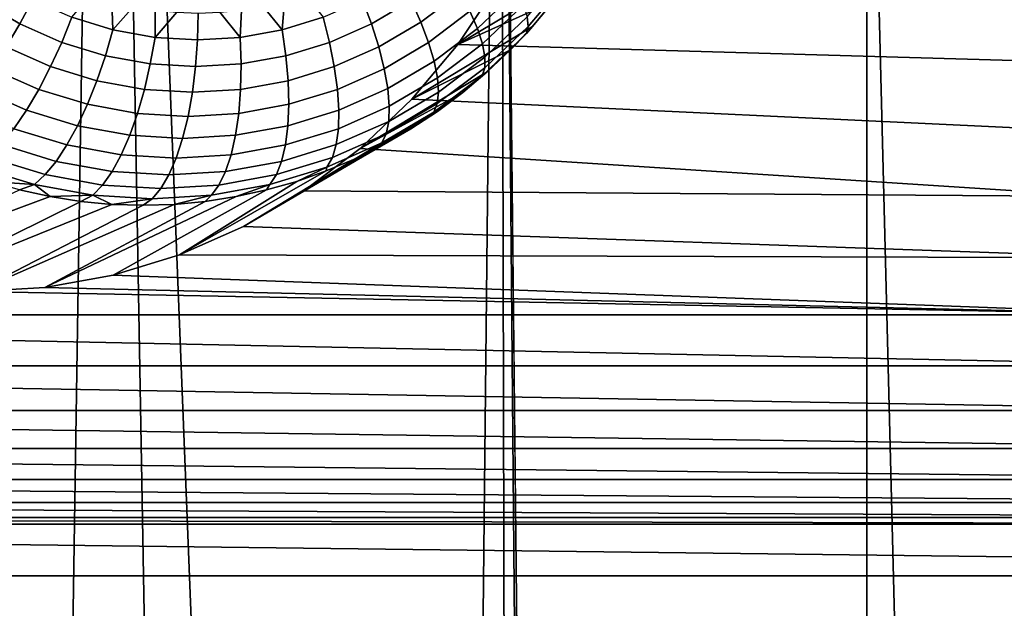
# Model space of a CAD drawing. Header units: metres. Extents: x -22 to 239, y -22 to 22.
# Tile 307 of 325: x 221.487 to 223.002, y 9.014 to 9.918. Entities that reach past the tile are written whole.
import ezdxf

# ---------------------------------------------------------------- set-up
doc = ezdxf.new("R2010")
doc.units = ezdxf.units.M
doc.layers.add('solid_10_151_033_XXX', color=7, linetype='CONTINUOUS')

msp = doc.modelspace()

# ---------------------------------------------------------------- linework, layer by layer
at = {"layer": 'solid_10_151_033_XXX'}
for points in [[(221.212708, 5.936373, 229.080505), (221.509644, 5.124736, 229.188583), (221.620392, 12.300325, 229.228882), (220.974655, 13.066288, 228.993851)], [(221.509644, 5.124736, 229.188583), (221.762543, 4.296438, 229.280624), (221.620392, 12.300325, 229.228882)], [(221.970612, 3.454071, 229.356354), (222.133148, 2.600451, 229.415512), (222.226196, 11.498304, 229.449387), (221.620392, 12.300325, 229.228882)], [(221.762543, 4.296438, 229.280624), (221.970612, 3.454071, 229.356354), (221.620392, 12.300325, 229.228882)], [(222.133148, 2.600451, 229.415512), (222.249619, 1.738386, 229.457901), (222.226196, 11.498304, 229.449387)], [(222.343033, 0, 229.491913), (222.790314, -10.662548, 229.654709), (222.790329, 10.662547, 229.654709), (222.226196, 11.498304, 229.449387)], [(222.319656, 0.870593, 229.483398), (222.343033, 0, 229.491913), (222.226196, 11.498304, 229.449387)], [(222.249619, 1.738386, 229.457901), (222.319656, 0.870593, 229.483398), (222.226196, 11.498304, 229.449387)], [(222.790329, 10.662547, 229.654709), (223.311127, 9.795466, 229.844269), (223.884811, 10.053298, 229.520889), (223.350296, 10.943189, 229.326355)], [(222.790314, -10.662548, 229.654709), (223.311127, -9.795467, 229.844269), (222.790329, 10.662547, 229.654709)], [(223.311127, -9.795467, 229.844269), (223.311127, 9.795466, 229.844269), (222.790329, 10.662547, 229.654709)], [(222.337708, 9.985659, 186.973846), (222.365189, 10.027418, 186.983841), (222.222748, 9.972219, 187.732361), (222.161194, 9.879889, 187.709946)], [(221.449799, 9.98203, 186.389908), (221.507187, 9.94827, 186.410797), (221.487518, 9.91134, 186.412857), (221.426331, 9.947324, 186.390594)], [(222.014694, 9.94827, 186.595505), (222.072083, 9.98203, 186.616409), (222.089615, 9.947324, 186.632004), (222.028442, 9.91134, 186.609741)], [(222.089615, 9.947324, 186.632004), (222.146622, 9.99037, 186.652756), (222.16481, 9.95958, 186.674591), (222.104416, 9.913978, 186.652603)], [(222.307999, 9.94567, 186.963028), (222.337708, 9.985659, 186.973846), (222.161194, 9.879889, 187.709946)], [(222.179779, 9.930647, 186.700928), (222.2379, 9.985924, 186.722092), (222.252014, 9.961946, 186.753418), (222.191223, 9.904136, 186.731293)], [(222.26796, 9.922379, 186.825287), (222.326218, 9.991748, 186.846497), (222.329208, 9.978683, 186.886185), (222.26947, 9.907561, 186.864456)], [(223.069763, 9.853551, 188.040649), (222.161194, 9.879889, 187.709946), (222.222748, 9.972219, 187.732361), (223.044189, 9.963281, 188.031342)], [(222.26947, 9.907561, 186.864456), (222.329208, 9.978683, 186.886185), (222.327454, 9.968896, 186.926895), (222.266617, 9.896461, 186.904755)], [(222.266617, 9.896461, 186.904755), (222.327454, 9.968896, 186.926895), (222.307999, 9.94567, 186.963028), (222.276154, 9.907588, 186.951431)], [(221.630798, 9.902241, 186.455795), (221.56778, 9.921562, 186.432846), (221.596283, 9.955446, 186.44017), (221.629105, 9.945512, 186.452118)], [(221.894745, 9.945512, 186.548798), (221.927567, 9.955446, 186.560745), (221.954102, 9.921562, 186.573456), (221.891083, 9.902241, 186.550522)], [(222.104416, 9.913978, 186.652603), (222.16481, 9.95958, 186.674591), (222.179779, 9.930647, 186.700928), (222.116196, 9.882643, 186.677795)], [(222.191223, 9.904136, 186.731293), (222.252014, 9.961946, 186.753418), (222.2621, 9.940626, 186.78804), (222.198944, 9.880562, 186.765045)], [(221.426331, 9.947324, 186.390594), (221.487518, 9.91134, 186.412857), (221.466568, 9.875858, 186.420441), (221.401764, 9.913978, 186.396851)], [(221.507187, 9.94827, 186.410797), (221.56778, 9.921562, 186.432846), (221.552094, 9.882873, 186.436371), (221.487518, 9.91134, 186.412857)], [(221.630798, 9.902241, 186.455795), (221.629105, 9.945512, 186.452118), (221.662262, 9.937819, 186.464188)], [(221.695465, 9.89055, 186.479324), (221.630798, 9.902241, 186.455795), (221.662262, 9.937819, 186.464188), (221.695557, 9.932368, 186.476303)], [(221.828278, 9.932368, 186.524612), (221.861572, 9.937819, 186.536728), (221.891083, 9.902241, 186.550522), (221.826416, 9.89055, 186.526993)], [(221.861572, 9.937819, 186.536728), (221.894745, 9.945512, 186.548798), (221.891083, 9.902241, 186.550522)], [(221.954102, 9.921562, 186.573456), (222.014694, 9.94827, 186.595505), (222.028442, 9.91134, 186.609741), (221.963852, 9.882873, 186.586227)], [(222.028442, 9.91134, 186.609741), (222.089615, 9.947324, 186.632004), (222.104416, 9.913978, 186.652603), (222.039612, 9.875858, 186.629013)], [(222.276154, 9.907588, 186.951431), (222.307999, 9.94567, 186.963028), (222.161194, 9.879889, 187.709946), (222.090347, 9.795527, 187.684174)], [(222.198944, 9.880562, 186.765045), (222.2621, 9.940626, 186.78804), (222.26796, 9.922379, 186.825287), (222.202774, 9.860387, 186.801559)], [(221.56778, 9.921562, 186.432846), (221.630798, 9.902241, 186.455795), (221.619263, 9.862279, 186.460815), (221.552094, 9.882873, 186.436371)], [(221.695465, 9.89055, 186.479324), (221.695557, 9.932368, 186.476303), (221.728806, 9.929119, 186.488403)], [(221.728806, 9.929119, 186.488403), (221.761917, 9.928057, 186.500458), (221.760941, 9.886637, 186.503159), (221.695465, 9.89055, 186.479324)], [(221.761917, 9.928057, 186.500458), (221.795044, 9.929119, 186.512512), (221.826416, 9.89055, 186.526993), (221.760941, 9.886637, 186.503159)], [(221.795044, 9.929119, 186.512512), (221.828278, 9.932368, 186.524612), (221.826416, 9.89055, 186.526993)], [(221.891083, 9.902241, 186.550522), (221.954102, 9.921562, 186.573456), (221.963852, 9.882873, 186.586227), (221.896683, 9.862279, 186.561783)], [(222.116196, 9.882643, 186.677795), (222.179779, 9.930647, 186.700928), (222.191223, 9.904136, 186.731293), (222.124741, 9.853931, 186.707092)], [(222.202774, 9.860387, 186.801559), (222.26796, 9.922379, 186.825287), (222.26947, 9.907561, 186.864456), (222.202652, 9.844003, 186.840134)], [(221.487518, 9.91134, 186.412857), (221.552094, 9.882873, 186.436371), (221.534988, 9.8457, 186.445343), (221.466568, 9.875858, 186.420441)], [(221.963852, 9.882873, 186.586227), (222.028442, 9.91134, 186.609741), (222.039612, 9.875858, 186.629013), (221.971191, 9.8457, 186.604111)], [(222.039612, 9.875858, 186.629013), (222.104416, 9.913978, 186.652603), (222.116196, 9.882643, 186.677795), (222.047974, 9.842516, 186.652969)], [(222.242279, 9.87154, 186.939102), (222.276154, 9.907588, 186.951431), (222.090347, 9.795527, 187.684174)], [(222.124741, 9.853931, 186.707092), (222.191223, 9.904136, 186.731293), (222.198944, 9.880562, 186.765045), (222.129868, 9.828401, 186.739899)], [(222.202652, 9.844003, 186.840134), (222.26947, 9.907561, 186.864456), (222.266617, 9.896461, 186.904755), (222.198563, 9.831731, 186.879974)], [(222.266617, 9.896461, 186.904755), (222.276154, 9.907588, 186.951431), (222.242279, 9.87154, 186.939102)], [(221.630798, 9.902241, 186.455795), (221.695465, 9.89055, 186.479324), (221.688187, 9.849818, 186.485901), (221.619263, 9.862279, 186.460815)], [(221.695465, 9.89055, 186.479324), (221.760941, 9.886637, 186.503159), (221.75798, 9.845648, 186.511307), (221.688187, 9.849818, 186.485901)], [(221.760941, 9.886637, 186.503159), (221.826416, 9.89055, 186.526993), (221.827774, 9.849818, 186.536697), (221.75798, 9.845648, 186.511307)], [(221.826416, 9.89055, 186.526993), (221.891083, 9.902241, 186.550522), (221.896683, 9.862279, 186.561783), (221.827774, 9.849818, 186.536697)], [(222.198563, 9.831731, 186.879974), (222.266617, 9.896461, 186.904755), (222.242279, 9.87154, 186.939102), (222.206497, 9.837649, 186.926086)], [(221.466568, 9.875858, 186.420441), (221.534988, 9.8457, 186.445343), (221.516785, 9.810771, 186.459625), (221.444763, 9.842516, 186.433411)], [(221.552094, 9.882873, 186.436371), (221.619263, 9.862279, 186.460815), (221.60614, 9.823885, 186.471252), (221.534988, 9.8457, 186.445343)], [(221.896683, 9.862279, 186.561783), (221.963852, 9.882873, 186.586227), (221.971191, 9.8457, 186.604111), (221.900024, 9.823885, 186.578217)], [(221.971191, 9.8457, 186.604111), (222.039612, 9.875858, 186.629013), (222.047974, 9.842516, 186.652969), (221.975952, 9.810771, 186.626755)], [(222.047974, 9.842516, 186.652969), (222.116196, 9.882643, 186.677795), (222.124741, 9.853931, 186.707092), (222.053391, 9.811964, 186.681122)], [(223.106766, 9.747412, 188.054123), (222.090347, 9.795527, 187.684174), (222.161194, 9.879889, 187.709946), (223.069763, 9.853551, 188.040649)], [(222.129868, 9.828401, 186.739899), (222.198944, 9.880562, 186.765045), (222.202774, 9.860387, 186.801559), (222.13147, 9.806551, 186.77562)], [(221.619263, 9.862279, 186.460815), (221.688187, 9.849818, 186.485901), (221.679153, 9.810684, 186.497818), (221.60614, 9.823885, 186.471252)], [(221.827774, 9.849818, 186.536697), (221.896683, 9.862279, 186.561783), (221.900024, 9.823885, 186.578217), (221.827026, 9.810684, 186.551636)], [(222.206497, 9.837649, 186.926086), (222.242279, 9.87154, 186.939102), (222.090347, 9.795527, 187.684174), (222.011078, 9.72014, 187.655319)], [(222.13147, 9.806551, 186.77562), (222.202774, 9.860387, 186.801559), (222.202652, 9.844003, 186.840134), (222.129547, 9.788808, 186.813522)], [(221.534988, 9.8457, 186.445343), (221.60614, 9.823885, 186.471252), (221.59169, 9.787806, 186.486893), (221.516785, 9.810771, 186.459625)], [(221.688187, 9.849818, 186.485901), (221.75798, 9.845648, 186.511307), (221.753082, 9.806266, 186.524734), (221.679153, 9.810684, 186.497818)], [(221.75798, 9.845648, 186.511307), (221.827774, 9.849818, 186.536697), (221.827026, 9.810684, 186.551636), (221.753082, 9.806266, 186.524734)], [(221.900024, 9.823885, 186.578217), (221.971191, 9.8457, 186.604111), (221.975952, 9.810771, 186.626755), (221.901047, 9.787806, 186.599487)], [(222.053391, 9.811964, 186.681122), (222.124741, 9.853931, 186.707092), (222.129868, 9.828401, 186.739899), (222.055725, 9.784799, 186.712921)], [(222.129547, 9.788808, 186.813522), (222.202652, 9.844003, 186.840134), (222.198563, 9.831731, 186.879974), (222.124115, 9.775517, 186.852875)], [(221.444763, 9.842516, 186.433411), (221.516785, 9.810771, 186.459625), (221.497849, 9.778764, 186.478912), (221.422531, 9.811964, 186.451508)], [(221.975952, 9.810771, 186.626755), (222.047974, 9.842516, 186.652969), (222.053391, 9.811964, 186.681122), (221.978073, 9.778764, 186.653702)], [(222.168915, 9.806031, 186.912399), (222.206497, 9.837649, 186.926086), (222.011078, 9.72014, 187.655319)], [(222.055725, 9.784799, 186.712921), (222.129868, 9.828401, 186.739899), (222.13147, 9.806551, 186.77562), (222.054962, 9.761549, 186.747772)], [(222.124115, 9.775517, 186.852875), (222.198563, 9.831731, 186.879974), (222.168915, 9.806031, 186.912399), (222.129669, 9.776791, 186.898117)], [(222.198563, 9.831731, 186.879974), (222.206497, 9.837649, 186.926086), (222.168915, 9.806031, 186.912399)], [(221.60614, 9.823885, 186.471252), (221.679153, 9.810684, 186.497818), (221.668533, 9.773911, 186.514862), (221.59169, 9.787806, 186.486893)], [(221.827026, 9.810684, 186.551636), (221.900024, 9.823885, 186.578217), (221.901047, 9.787806, 186.599487), (221.824203, 9.773911, 186.571518)], [(221.422531, 9.811964, 186.451508), (221.497849, 9.778764, 186.478912), (221.478531, 9.750304, 186.502838), (221.400284, 9.784799, 186.474365)], [(221.516785, 9.810771, 186.459625), (221.59169, 9.787806, 186.486893), (221.576187, 9.754746, 186.507431), (221.497849, 9.778764, 186.478912)], [(221.679153, 9.810684, 186.497818), (221.753082, 9.806266, 186.524734), (221.746368, 9.769258, 186.543182), (221.668533, 9.773911, 186.514862)], [(221.753082, 9.806266, 186.524734), (221.827026, 9.810684, 186.551636), (221.824203, 9.773911, 186.571518), (221.746368, 9.769258, 186.543182)], [(221.901047, 9.787806, 186.599487), (221.975952, 9.810771, 186.626755), (221.978073, 9.778764, 186.653702), (221.899719, 9.754746, 186.625183)], [(222.129669, 9.776791, 186.898117), (222.168915, 9.806031, 186.912399), (222.011078, 9.72014, 187.655319), (221.924316, 9.654629, 187.623734)], [(221.978073, 9.778764, 186.653702), (222.053391, 9.811964, 186.681122), (222.055725, 9.784799, 186.712921), (221.977478, 9.750304, 186.684448)], [(222.054962, 9.761549, 186.747772), (222.13147, 9.806551, 186.77562), (222.129547, 9.788808, 186.813522), (222.051102, 9.742669, 186.784973)], [(221.59169, 9.787806, 186.486893), (221.668533, 9.773911, 186.514862), (221.656555, 9.740213, 186.536682), (221.576187, 9.754746, 186.507431)], [(221.824203, 9.773911, 186.571518), (221.901047, 9.787806, 186.599487), (221.899719, 9.754746, 186.625183), (221.819351, 9.740213, 186.595932)], [(221.977478, 9.750304, 186.684448), (222.055725, 9.784799, 186.712921), (222.054962, 9.761549, 186.747772), (221.974197, 9.725947, 186.718369)], [(223.154678, 9.646414, 188.071548), (222.011078, 9.72014, 187.655319), (222.090347, 9.795527, 187.684174), (223.106766, 9.747412, 188.054123)], [(222.051102, 9.742669, 186.784973), (222.129547, 9.788808, 186.813522), (222.124115, 9.775517, 186.852875), (222.04422, 9.728527, 186.823792)], [(221.497849, 9.778764, 186.478912), (221.576187, 9.754746, 186.507431), (221.559937, 9.72535, 186.532471), (221.478531, 9.750304, 186.502838)], [(221.668533, 9.773911, 186.514862), (221.746368, 9.769258, 186.543182), (221.737961, 9.735349, 186.566315), (221.656555, 9.740213, 186.536682)], [(221.746368, 9.769258, 186.543182), (221.824203, 9.773911, 186.571518), (221.819351, 9.740213, 186.595932), (221.737961, 9.735349, 186.566315)], [(221.899719, 9.754746, 186.625183), (221.978073, 9.778764, 186.653702), (221.977478, 9.750304, 186.684448), (221.896088, 9.72535, 186.654816)], [(222.088898, 9.750028, 186.883286), (222.129669, 9.776791, 186.898117), (221.924316, 9.654629, 187.623734)], [(222.04422, 9.728527, 186.823792), (222.124115, 9.775517, 186.852875), (222.088898, 9.750028, 186.883286), (222.046738, 9.725833, 186.867935)], [(222.124115, 9.775517, 186.852875), (222.129669, 9.776791, 186.898117), (222.088898, 9.750028, 186.883286)], [(221.576187, 9.754746, 186.507431), (221.656555, 9.740213, 186.536682), (221.643433, 9.710252, 186.562866), (221.559937, 9.72535, 186.532471)], [(221.819351, 9.740213, 186.595932), (221.899719, 9.754746, 186.625183), (221.896088, 9.72535, 186.654816), (221.812576, 9.710252, 186.62442)], [(221.974197, 9.725947, 186.718369), (222.054962, 9.761549, 186.747772), (222.051102, 9.742669, 186.784973), (221.968292, 9.706168, 186.754822)], [(221.478531, 9.750304, 186.502838), (221.559937, 9.72535, 186.532471), (221.543243, 9.700192, 186.561523), (221.459244, 9.725947, 186.530945)], [(221.656555, 9.740213, 186.536682), (221.737961, 9.735349, 186.566315), (221.728012, 9.705197, 186.593643), (221.643433, 9.710252, 186.562866)], [(221.737961, 9.735349, 186.566315), (221.819351, 9.740213, 186.595932), (221.812576, 9.710252, 186.62442), (221.728012, 9.705197, 186.593643)], [(222.046738, 9.725833, 186.867935), (222.088898, 9.750028, 186.883286), (221.924316, 9.654629, 187.623734), (221.831329, 9.599946, 187.58989)], [(221.896088, 9.72535, 186.654816), (221.977478, 9.750304, 186.684448), (221.974197, 9.725947, 186.718369), (221.890182, 9.700192, 186.68779)], [(221.968292, 9.706168, 186.754822), (222.051102, 9.742669, 186.784973), (222.04422, 9.728527, 186.823792), (221.959885, 9.691352, 186.793106)], [(221.459244, 9.725947, 186.530945), (221.543243, 9.700192, 186.561523), (221.526459, 9.679763, 186.594009), (221.440323, 9.706168, 186.562668)], [(221.559937, 9.72535, 186.532471), (221.643433, 9.710252, 186.562866), (221.629425, 9.684608, 186.59288), (221.543243, 9.700192, 186.561523)], [(221.812576, 9.710252, 186.62442), (221.896088, 9.72535, 186.654816), (221.890182, 9.700192, 186.68779), (221.804001, 9.684608, 186.656433)], [(222.003326, 9.704288, 186.852127), (222.046738, 9.725833, 186.867935), (221.831329, 9.599946, 187.58989)], [(221.890182, 9.700192, 186.68779), (221.974197, 9.725947, 186.718369), (221.968292, 9.706168, 186.754822), (221.882156, 9.679763, 186.72348)], [(221.959885, 9.691352, 186.793106), (222.04422, 9.728527, 186.823792), (222.003326, 9.704288, 186.852127), (221.958801, 9.685467, 186.835922)], [(222.04422, 9.728527, 186.823792), (222.046738, 9.725833, 186.867935), (222.003326, 9.704288, 186.852127)], [(221.643433, 9.710252, 186.562866), (221.728012, 9.705197, 186.593643), (221.716721, 9.679393, 186.624649), (221.629425, 9.684608, 186.59288)], [(221.728012, 9.705197, 186.593643), (221.812576, 9.710252, 186.62442), (221.804001, 9.684608, 186.656433), (221.716721, 9.679393, 186.624649)], [(223.154678, 9.646414, 188.071548), (221.924316, 9.654629, 187.623734), (222.011078, 9.72014, 187.655319)], [(221.440323, 9.706168, 186.562668), (221.526459, 9.679763, 186.594009), (221.509888, 9.664459, 186.629318), (221.422165, 9.691352, 186.597397)], [(221.422165, 9.691352, 186.597397), (221.509888, 9.664459, 186.629318), (221.440948, 9.669432, 186.647446)], [(221.543243, 9.700192, 186.561523), (221.629425, 9.684608, 186.59288), (221.614822, 9.663785, 186.626175), (221.526459, 9.679763, 186.594009)], [(221.958801, 9.685467, 186.835922), (222.003326, 9.704288, 186.852127), (221.831329, 9.599946, 187.58989), (221.732986, 9.556598, 187.554108)], [(221.804001, 9.684608, 186.656433), (221.890182, 9.700192, 186.68779), (221.882156, 9.679763, 186.72348), (221.793793, 9.663785, 186.691315)], [(221.872162, 9.664459, 186.761169), (221.959885, 9.691352, 186.793106), (221.91333, 9.669432, 186.819382), (221.86705, 9.656238, 186.802536)], [(221.882156, 9.679763, 186.72348), (221.968292, 9.706168, 186.754822), (221.959885, 9.691352, 186.793106), (221.872162, 9.664459, 186.761169)], [(221.959885, 9.691352, 186.793106), (221.958801, 9.685467, 186.835922), (221.91333, 9.669432, 186.819382)], [(221.526459, 9.679763, 186.594009), (221.614822, 9.663785, 186.626175), (221.599884, 9.648187, 186.662079), (221.509888, 9.664459, 186.629318)], [(221.629425, 9.684608, 186.59288), (221.716721, 9.679393, 186.624649), (221.704315, 9.658437, 186.658752), (221.614822, 9.663785, 186.626175)], [(221.716721, 9.679393, 186.624649), (221.804001, 9.684608, 186.656433), (221.793793, 9.663785, 186.691315), (221.704315, 9.658437, 186.658752)], [(221.91333, 9.669432, 186.819382), (221.958801, 9.685467, 186.835922), (221.732986, 9.556598, 187.554108)], [(221.793793, 9.663785, 186.691315), (221.882156, 9.679763, 186.72348), (221.872162, 9.664459, 186.761169), (221.782166, 9.648187, 186.728424)], [(221.509888, 9.664459, 186.629318), (221.487213, 9.656238, 186.664291), (221.440948, 9.669432, 186.647446)], [(221.509888, 9.664459, 186.629318), (221.534134, 9.645928, 186.681366), (221.487213, 9.656238, 186.664291)], [(221.509888, 9.664459, 186.629318), (221.599884, 9.648187, 186.662079), (221.534134, 9.645928, 186.681366)], [(221.614822, 9.663785, 186.626175), (221.704315, 9.658437, 186.658752), (221.691025, 9.64274, 186.695251), (221.599884, 9.648187, 186.662079)], [(221.86705, 9.656238, 186.802536), (221.91333, 9.669432, 186.819382), (221.732986, 9.556598, 187.554108), (221.630936, 9.525311, 187.516953)], [(221.704315, 9.658437, 186.658752), (221.793793, 9.663785, 186.691315), (221.782166, 9.648187, 186.728424), (221.691025, 9.64274, 186.695251)], [(221.782166, 9.648187, 186.728424), (221.872162, 9.664459, 186.761169), (221.820145, 9.645928, 186.785461), (221.772736, 9.63854, 186.768204)], [(221.872162, 9.664459, 186.761169), (221.86705, 9.656238, 186.802536), (221.820145, 9.645928, 186.785461)], [(221.487213, 9.656238, 186.664291), (221.534134, 9.645928, 186.681366), (221.208862, 9.525311, 187.363342)], [(221.534134, 9.645928, 186.681366), (221.581528, 9.63854, 186.698608), (221.313782, 9.506343, 187.40152), (221.208862, 9.525311, 187.363342)], [(221.86705, 9.656238, 186.802536), (221.630936, 9.525311, 187.516953), (221.526031, 9.506343, 187.478775), (221.820145, 9.645928, 186.785461)], [(221.772736, 9.63854, 186.768204), (221.820145, 9.645928, 186.785461), (221.526031, 9.506343, 187.478775)], [(221.599884, 9.648187, 186.662079), (221.581528, 9.63854, 186.698608), (221.534134, 9.645928, 186.681366)], [(221.599884, 9.648187, 186.662079), (221.629257, 9.634097, 186.715988), (221.581528, 9.63854, 186.698608)], [(221.599884, 9.648187, 186.662079), (221.691025, 9.64274, 186.695251), (221.629257, 9.634097, 186.715988)], [(221.691025, 9.64274, 186.695251), (221.782166, 9.648187, 186.728424), (221.725021, 9.634097, 186.750839), (221.677139, 9.632614, 186.733414)], [(221.782166, 9.648187, 186.728424), (221.772736, 9.63854, 186.768204), (221.725021, 9.634097, 186.750839)], [(223.212921, 9.551761, 188.092743), (221.831329, 9.599946, 187.58989), (221.924316, 9.654629, 187.623734), (223.154678, 9.646414, 188.071548)], [(221.581528, 9.63854, 186.698608), (221.629257, 9.634097, 186.715988), (221.313782, 9.506343, 187.40152)], [(221.629257, 9.634097, 186.715988), (221.677139, 9.632614, 186.733414), (221.419907, 9.5, 187.44014), (221.313782, 9.506343, 187.40152)], [(221.772736, 9.63854, 186.768204), (221.526031, 9.506343, 187.478775), (221.419907, 9.5, 187.44014), (221.725021, 9.634097, 186.750839)], [(221.677139, 9.632614, 186.733414), (221.725021, 9.634097, 186.750839), (221.419907, 9.5, 187.44014)], [(221.629257, 9.634097, 186.715988), (221.691025, 9.64274, 186.695251), (221.677139, 9.632614, 186.733414)], [(223.212921, 9.551761, 188.092743), (221.732986, 9.556598, 187.554108), (221.831329, 9.599946, 187.58989)], [(223.280792, 9.464584, 188.117447), (221.630936, 9.525311, 187.516953), (221.732986, 9.556598, 187.554108), (223.212921, 9.551761, 188.092743)], [(223.280792, 9.464584, 188.117447), (221.526031, 9.506343, 187.478775), (221.630936, 9.525311, 187.516953)], [(223.280792, 9.464584, 188.117447), (219.559021, 9.464584, 186.762848), (221.419907, 9.5, 187.44014)], [(223.280792, 9.464584, 188.117447), (221.419907, 9.5, 187.44014), (221.526031, 9.506343, 187.478775)], [(223.3573, 9.386155, 188.145309), (219.482513, 9.386155, 186.734985), (219.559021, 9.464584, 186.762848)], [(223.280792, 9.464584, 188.117447), (223.3573, 9.386155, 188.145309), (219.559021, 9.464584, 186.762848)], [(223.441742, 9.317199, 188.176041), (219.398056, 9.317199, 186.704254), (219.482513, 9.386155, 186.734985)], [(223.3573, 9.386155, 188.145309), (223.441742, 9.317199, 188.176041), (219.482513, 9.386155, 186.734985)], [(223.532715, 9.258869, 188.209152), (219.307098, 9.258869, 186.671143), (219.398056, 9.317199, 186.704254)], [(223.441742, 9.317199, 188.176041), (223.532715, 9.258869, 188.209152), (219.398056, 9.317199, 186.704254)], [(223.62944, 9.211653, 188.244354), (219.210373, 9.211653, 186.635941), (219.307098, 9.258869, 186.671143)], [(223.532715, 9.258869, 188.209152), (223.62944, 9.211653, 188.244354), (219.307098, 9.258869, 186.671143)], [(223.730408, 9.176295, 188.281097), (219.109406, 9.176295, 186.599197), (219.210373, 9.211653, 186.635941)], [(223.62944, 9.211653, 188.244354), (223.730408, 9.176295, 188.281097), (219.210373, 9.211653, 186.635941)], [(223.834457, 9.153193, 188.31897), (219.005356, 9.153193, 186.561325), (219.109406, 9.176295, 186.599197)], [(223.730408, 9.176295, 188.281097), (223.834457, 9.153193, 188.31897), (219.109406, 9.176295, 186.599197)], [(223.940399, 9.142619, 188.357529), (218.899399, 9.142619, 186.522766), (219.005356, 9.153193, 186.561325)], [(223.834457, 9.153193, 188.31897), (223.940399, 9.142619, 188.357529), (219.005356, 9.153193, 186.561325)], [(225.410034, 9.06338, 188.892441), (217.429779, 9.06338, 185.987854), (218.899399, 9.142619, 186.522766)], [(225.410034, 9.06338, 188.892441), (218.899399, 9.142619, 186.522766), (223.940399, 9.142619, 188.357529)], [(225.410034, 9.06338, 188.892441), (225.419968, 8.950665, 188.896042), (217.419846, 8.950665, 185.984253), (217.429779, 9.06338, 185.987854)]]:
    msp.add_3dface(points, dxfattribs=at)

doc.saveas('drawing.dxf')
